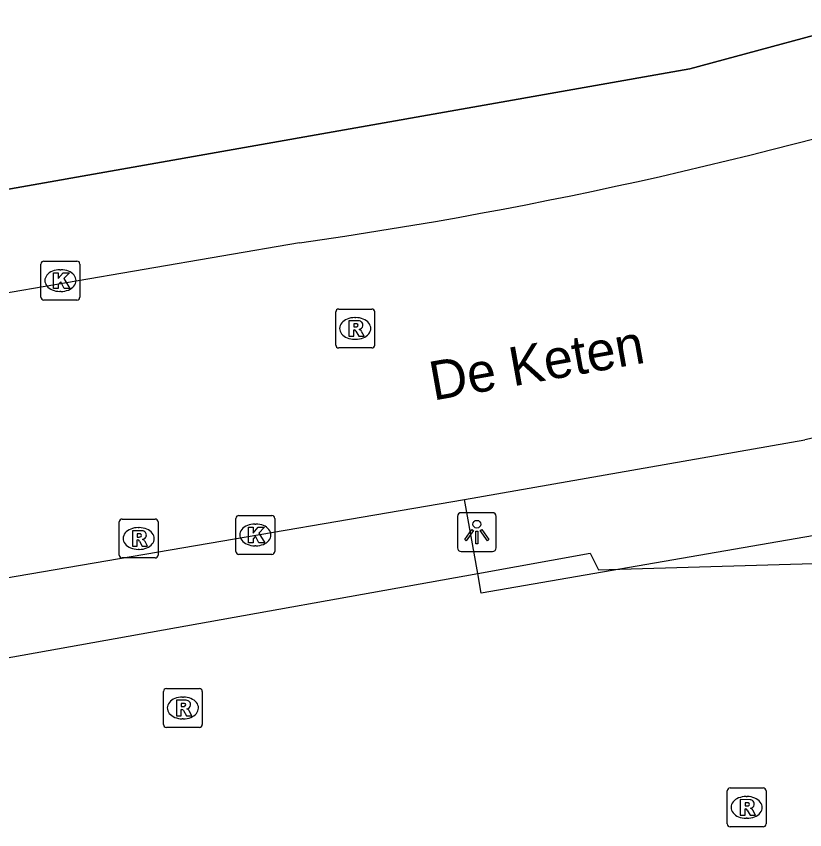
# Model space of a CAD drawing. Extents: x 156141 to 158132, y 385651 to 388399.
# Drawn here: x 156757.38 to 156777.67, y 386761.03 to 386781.96 of the extents above; entities that cross this region are included whole.
import ezdxf

# ---------------------------------------------------------------- set-up
doc = ezdxf.new("R2010")
doc.units = 0
for name, color, linetype in [('IMGEO_Berm_groen', 7, 'Continuous'), ('IMGEO_Hek', 7, 'Continuous'), ('IMGEO_Kolk', 7, 'Continuous'), ('IMGEO_Lichtpunt', 7, 'Continuous'), ('IMGEO_Openbare_ruimte_label', 7, 'Continuous'), ('IMGEO_Rijbaan_lokaal_gesloten', 7, 'Continuous'), ('IMGEO_Rijbaan_lokaal_open', 7, 'Continuous'), ('IMGEO_Rioolput', 7, 'Continuous')]:
    doc.layers.add(name, color=color, linetype=linetype)

msp = doc.modelspace()

# ---------------------------------------------------------------- linework, layer by layer
at = {"layer": 'IMGEO_Berm_groen'}
for points in [[(156779.733, 386781.96), (156774.709, 386780.609), (156754.356, 386777.018), (156753.838, 386777.245), (156753.33, 386777.099)], [(156746.853, 386762.833), (156751.247, 386764.398), (156769.252, 386767.626)]]:
    msp.add_lwpolyline(points, dxfattribs=at)
at = {"layer": 'IMGEO_Hek'}
for points in [[(156753.33, 386777.099), (156753.838, 386777.245), (156754.356, 386777.018), (156774.709, 386780.609), (156779.733, 386781.96)], [(156772.911, 386767.737), (156791.371, 386768.275), (156791.477, 386769.248)], [(156769.252, 386767.626), (156772.15, 386768.146), (156772.358, 386767.721), (156772.911, 386767.737)], [(156742.214, 386761.034), (156742.055, 386761.609), (156751.247, 386764.398), (156769.252, 386767.626)]]:
    msp.add_lwpolyline(points, dxfattribs=at)
at = {"layer": 'IMGEO_Kolk'}
for p, q in [((156758.011, 386774.735), (156758.011, 386775.587)), ((156758.086, 386775.661), (156758.938, 386775.661)), ((156759.012, 386775.587), (156759.012, 386774.735)), ((156758.499, 386775.441), (156758.524, 386775.441)), ((156758.522, 386774.881), (156758.497, 386774.881)), ((156758.938, 386774.661), (156758.086, 386774.661)), ((156763.029, 386768.192), (156763.029, 386769.044)), ((156763.104, 386769.118), (156763.956, 386769.118)), ((156764.03, 386769.044), (156764.03, 386768.192)), ((156763.517, 386768.898), (156763.542, 386768.898)), ((156763.54, 386768.338), (156763.515, 386768.338)), ((156763.956, 386768.118), (156763.104, 386768.118))]:
    msp.add_line(p, q, dxfattribs=at)
for points in [[(156758.011, 386774.735), (156758.011, 386775.587)], [(156758.086, 386775.661), (156758.938, 386775.661)], [(156759.012, 386775.587), (156759.012, 386774.735)], [(156758.332, 386775.361), (156758.455, 386775.361), (156758.455, 386775.21), (156758.585, 386775.361), (156758.749, 386775.361), (156758.603, 386775.21), (156758.756, 386774.961), (156758.604, 386774.961), (156758.519, 386775.125), (156758.455, 386775.058), (156758.455, 386774.961), (156758.332, 386774.961), (156758.332, 386775.361)], [(156758.938, 386774.661), (156758.086, 386774.661)], [(156763.029, 386768.192), (156763.029, 386769.044)], [(156763.104, 386769.118), (156763.956, 386769.118)], [(156764.03, 386769.044), (156764.03, 386768.192)], [(156763.35, 386768.818), (156763.473, 386768.818), (156763.473, 386768.667), (156763.603, 386768.818), (156763.767, 386768.818), (156763.621, 386768.667), (156763.774, 386768.418), (156763.622, 386768.418), (156763.537, 386768.582), (156763.473, 386768.515), (156763.473, 386768.418), (156763.35, 386768.418), (156763.35, 386768.818)], [(156763.956, 386768.118), (156763.104, 386768.118)]]:
    msp.add_lwpolyline(points, dxfattribs=at)
for centre, start, end in [((156758.088, 386775.585), 91.552, 178.448), ((156758.088, 386775.585), 91.552, 178.448), ((156758.936, 386775.585), 1.552, 88.448), ((156758.936, 386775.585), 1.552, 88.448), ((156758.088, 386774.737), 181.552, 268.448), ((156758.088, 386774.737), 181.552, 268.448), ((156758.936, 386774.737), 271.552, 358.448), ((156758.936, 386774.737), 271.552, 358.448), ((156763.106, 386769.042), 91.552, 178.448), ((156763.106, 386769.042), 91.552, 178.448), ((156763.954, 386769.042), 1.552, 88.448), ((156763.954, 386769.042), 1.552, 88.448), ((156763.106, 386768.194), 181.552, 268.448), ((156763.106, 386768.194), 181.552, 268.448), ((156763.954, 386768.194), 271.552, 358.448), ((156763.954, 386768.194), 271.552, 358.448)]:
    msp.add_arc(centre, 0.0765, start, end, dxfattribs=at)
for centre, major_axis, ratio, start_param, end_param in [((156758.498, 386775.161), (-0.387, 0.002), 0.722429, 4.712389, 7.853982), ((156758.523, 386775.161), (-0.39, 0.002), 0.717154, 1.570796, 4.712389), ((156763.516, 386768.618), (-0.387, 0.002), 0.722429, 4.712389, 7.853982), ((156763.541, 386768.618), (-0.39, 0.002), 0.717154, 1.570796, 4.712389)]:
    msp.add_ellipse(centre, major_axis=major_axis, ratio=ratio, start_param=start_param, end_param=end_param, dxfattribs=at)
at = {"layer": 'IMGEO_Lichtpunt'}
for p, q in [((156769.633, 386769.19), (156768.825, 386769.19)), ((156769.633, 386769.19), (156768.825, 386769.19)), ((156768.731, 386769.095), (156768.731, 386768.288)), ((156768.731, 386769.095), (156768.731, 386768.288)), ((156769.727, 386768.288), (156769.727, 386769.095)), ((156769.727, 386768.288), (156769.727, 386769.095)), ((156768.825, 386768.194), (156769.633, 386768.194)), ((156768.825, 386768.194), (156769.633, 386768.194))]:
    msp.add_line(p, q, dxfattribs=at)
for points in [[(156769.105, 386768.759), (156769.144, 386768.731), (156768.956, 386768.469), (156768.918, 386768.496), (156769.105, 386768.759)], [(156769.207, 386768.711), (156769.254, 386768.711), (156769.254, 386768.389), (156769.207, 386768.389), (156769.207, 386768.711)], [(156769.317, 386768.731), (156769.355, 386768.758), (156769.542, 386768.496), (156769.503, 386768.468), (156769.317, 386768.731)]]:
    msp.add_lwpolyline(points, dxfattribs=at)
msp.add_circle((156769.23, 386768.893), 0.0994, dxfattribs=at)
for centre, start, end in [((156768.825, 386769.095), 90, 180), ((156768.825, 386769.095), 90, 180), ((156769.633, 386769.095), 0, 90), ((156769.633, 386769.095), 0, 90), ((156768.825, 386768.288), 180, 270), ((156768.825, 386768.288), 180, 270), ((156769.633, 386768.288), 270, 0), ((156769.633, 386768.288), 270, 360)]:
    msp.add_arc(centre, 0.0946, start, end, dxfattribs=at)
at = {"layer": 'IMGEO_Rijbaan_lokaal_gesloten'}
for points in [[(156764.664, 386776.13), (156756.662, 386774.763)], [(156768.912, 386769.526), (156777.67, 386771.065)], [(156752.445, 386766.717), (156768.912, 386769.526)]]:
    msp.add_lwpolyline(points, dxfattribs=at)
for centre, radius, start, end in [((156747.876, 386893.238), 118.306, 278.15806, 287.31166), ((156786.147, 386732.523), 39.463, 78.5072, 102.4045)]:
    msp.add_arc(centre, radius, start, end, dxfattribs=at)
at = {"layer": 'IMGEO_Rijbaan_lokaal_open'}
for points in [[(156769.252, 386767.626), (156768.912, 386769.526)], [(156778.117, 386768.64), (156772.911, 386767.737)], [(156769.252, 386767.626), (156772.15, 386768.146), (156772.358, 386767.721), (156772.911, 386767.737)], [(156772.911, 386767.737), (156769.343, 386767.119), (156769.252, 386767.626)]]:
    msp.add_lwpolyline(points, dxfattribs=at)
at = {"layer": 'IMGEO_Rioolput'}
for p, q in [((156765.674, 386774.429), (156766.526, 386774.429)), ((156765.599, 386773.503), (156765.599, 386774.355)), ((156766.6, 386774.355), (156766.6, 386773.503)), ((156766.087, 386774.209), (156766.112, 386774.209)), ((156766.11, 386773.649), (156766.085, 386773.649)), ((156766.526, 386773.429), (156765.674, 386773.429)), ((156760.102, 386769.026), (156760.954, 386769.026)), ((156760.027, 386768.1), (156760.027, 386768.952)), ((156760.515, 386768.806), (156760.54, 386768.806)), ((156761.028, 386768.952), (156761.028, 386768.1)), ((156760.538, 386768.246), (156760.513, 386768.246)), ((156760.954, 386768.026), (156760.102, 386768.026)), ((156761.163, 386763.74), (156761.163, 386764.592)), ((156761.238, 386764.666), (156762.09, 386764.666)), ((156762.164, 386764.592), (156762.164, 386763.74)), ((156761.651, 386764.446), (156761.676, 386764.446)), ((156761.674, 386763.886), (156761.649, 386763.886)), ((156762.09, 386763.666), (156761.238, 386763.666)), ((156775.748, 386762.108), (156776.6, 386762.108)), ((156775.673, 386761.182), (156775.673, 386762.034)), ((156776.161, 386761.888), (156776.186, 386761.888)), ((156776.674, 386762.034), (156776.674, 386761.182)), ((156776.184, 386761.328), (156776.159, 386761.328)), ((156776.6, 386761.108), (156775.748, 386761.108))]:
    msp.add_line(p, q, dxfattribs=at)
for points in [[(156765.674, 386774.429), (156766.526, 386774.429)], [(156765.599, 386773.503), (156765.599, 386774.355)], [(156766.6, 386774.355), (156766.6, 386773.503)], [(156766.188, 386774.127), (156765.936, 386774.129), (156765.936, 386773.729)], [(156766.114, 386774.048), (156766.06, 386774.048), (156766.06, 386773.967)], [(156765.936, 386773.729), (156766.06, 386773.729), (156766.06, 386773.891), (156766.071, 386773.891)], [(156766.06, 386773.967), (156766.112, 386773.967)], [(156766.118, 386773.862), (156766.189, 386773.729), (156766.329, 386773.729), (156766.264, 386773.855)], [(156766.526, 386773.429), (156765.674, 386773.429)], [(156760.102, 386769.026), (156760.954, 386769.026)], [(156760.027, 386768.1), (156760.027, 386768.952)], [(156761.028, 386768.952), (156761.028, 386768.1)], [(156760.616, 386768.724), (156760.364, 386768.726), (156760.364, 386768.326)], [(156760.542, 386768.645), (156760.488, 386768.645), (156760.488, 386768.564)], [(156760.488, 386768.564), (156760.54, 386768.564)], [(156760.364, 386768.326), (156760.488, 386768.326), (156760.488, 386768.488), (156760.499, 386768.488)], [(156760.546, 386768.459), (156760.617, 386768.326), (156760.757, 386768.326), (156760.692, 386768.452)], [(156760.954, 386768.026), (156760.102, 386768.026)], [(156761.163, 386763.74), (156761.163, 386764.592)], [(156761.238, 386764.666), (156762.09, 386764.666)], [(156762.164, 386764.592), (156762.164, 386763.74)], [(156761.752, 386764.364), (156761.5, 386764.366), (156761.5, 386763.966)], [(156761.678, 386764.285), (156761.624, 386764.285), (156761.624, 386764.204)], [(156761.624, 386764.204), (156761.676, 386764.204)], [(156761.5, 386763.966), (156761.624, 386763.966), (156761.624, 386764.128), (156761.635, 386764.128)], [(156761.682, 386764.099), (156761.753, 386763.966), (156761.893, 386763.966), (156761.828, 386764.092)], [(156762.09, 386763.666), (156761.238, 386763.666)], [(156775.748, 386762.108), (156776.6, 386762.108)], [(156775.673, 386761.182), (156775.673, 386762.034)], [(156776.674, 386762.034), (156776.674, 386761.182)], [(156776.262, 386761.806), (156776.01, 386761.808), (156776.01, 386761.408)], [(156776.188, 386761.727), (156776.134, 386761.727), (156776.134, 386761.646)], [(156776.01, 386761.408), (156776.134, 386761.408), (156776.134, 386761.57), (156776.145, 386761.57)], [(156776.134, 386761.646), (156776.186, 386761.646)], [(156776.192, 386761.541), (156776.263, 386761.408), (156776.403, 386761.408), (156776.338, 386761.534)], [(156776.6, 386761.108), (156775.748, 386761.108)]]:
    msp.add_lwpolyline(points, dxfattribs=at)
for centre, radius, start, end in [((156765.676, 386774.353), 0.0765, 91.552, 178.448), ((156765.676, 386774.353), 0.0765, 91.552, 178.448), ((156766.524, 386774.353), 0.0765, 1.552, 88.448), ((156766.524, 386774.353), 0.0765, 1.552, 88.448), ((156766.12, 386773.952), 0.0964, 77.0061, 93.1865), ((156766.134, 386774.009), 0.0378, 276.6634, 79.6772), ((156766.187, 386774.017), 0.109, 350.3612, 89.416), ((156766.07, 386773.838), 0.0533, 26.0293, 88.6989), ((156766.096, 386774.156), 0.19, 274.7715, 282.9687), ((156766.185, 386774.017), 0.112, 277.5842, 350.9817), ((156766.169, 386773.802), 0.108, 29.5134, 73.7905), ((156765.676, 386773.505), 0.0765, 181.552, 268.448), ((156765.676, 386773.505), 0.0765, 181.552, 268.448), ((156766.524, 386773.505), 0.0765, 271.552, 358.448), ((156766.524, 386773.505), 0.0765, 271.552, 358.448), ((156760.104, 386768.95), 0.0765, 91.552, 178.448), ((156760.104, 386768.95), 0.0765, 91.552, 178.448), ((156760.952, 386768.95), 0.0765, 1.552, 88.448), ((156760.952, 386768.95), 0.0765, 1.552, 88.448), ((156760.524, 386768.753), 0.19, 274.7715, 282.9687), ((156760.548, 386768.549), 0.0964, 77.0061, 93.1865), ((156760.562, 386768.606), 0.0378, 276.6634, 79.6772), ((156760.615, 386768.614), 0.109, 350.3612, 89.416), ((156760.613, 386768.614), 0.112, 277.5842, 350.9817), ((156760.498, 386768.435), 0.0533, 26.0293, 88.6989), ((156760.597, 386768.399), 0.108, 29.5134, 73.7905), ((156760.104, 386768.102), 0.0765, 181.552, 268.448), ((156760.104, 386768.102), 0.0765, 181.552, 268.448), ((156760.952, 386768.102), 0.0765, 271.552, 358.448), ((156760.952, 386768.102), 0.0765, 271.552, 358.448), ((156761.24, 386764.59), 0.0765, 91.552, 178.448), ((156761.24, 386764.59), 0.0765, 91.552, 178.448), ((156762.088, 386764.59), 0.0765, 1.552, 88.448), ((156762.088, 386764.59), 0.0765, 1.552, 88.448), ((156761.66, 386764.393), 0.19, 274.7715, 282.9687), ((156761.684, 386764.189), 0.0964, 77.0061, 93.1865), ((156761.698, 386764.246), 0.0378, 276.6634, 79.6772), ((156761.751, 386764.254), 0.109, 350.3612, 89.416), ((156761.749, 386764.254), 0.112, 277.5842, 350.9817), ((156761.634, 386764.075), 0.0533, 26.0293, 88.6989), ((156761.733, 386764.039), 0.108, 29.5134, 73.7905), ((156761.24, 386763.742), 0.0765, 181.552, 268.448), ((156761.24, 386763.742), 0.0765, 181.552, 268.448), ((156762.088, 386763.742), 0.0765, 271.552, 358.448), ((156762.088, 386763.742), 0.0765, 271.552, 358.448), ((156775.75, 386762.032), 0.0765, 91.552, 178.448), ((156775.75, 386762.032), 0.0765, 91.552, 178.448), ((156776.598, 386762.032), 0.0765, 1.552, 88.448), ((156776.598, 386762.032), 0.0765, 1.552, 88.448), ((156776.194, 386761.631), 0.0964, 77.0061, 93.1865), ((156776.208, 386761.688), 0.0378, 276.6634, 79.6772), ((156776.261, 386761.696), 0.109, 350.3612, 89.416), ((156776.259, 386761.696), 0.112, 277.5842, 350.9817), ((156776.144, 386761.517), 0.0533, 26.0293, 88.6989), ((156776.17, 386761.835), 0.19, 274.7715, 282.9687), ((156776.243, 386761.481), 0.108, 29.5134, 73.7905), ((156775.75, 386761.184), 0.0765, 181.552, 268.448), ((156775.75, 386761.184), 0.0765, 181.552, 268.448), ((156776.598, 386761.184), 0.0765, 271.552, 358.448), ((156776.598, 386761.184), 0.0765, 271.552, 358.448)]:
    msp.add_arc(centre, radius, start, end, dxfattribs=at)
for centre, major_axis, ratio, start_param, end_param in [((156766.086, 386773.929), (-0.387, 0.002), 0.722429, 4.712389, 7.853982), ((156766.111, 386773.929), (-0.39, 0.002), 0.717154, 1.570796, 4.712389), ((156760.514, 386768.526), (-0.387, 0.002), 0.722429, 4.712389, 7.853982), ((156760.539, 386768.526), (-0.39, 0.002), 0.717154, 1.570796, 4.712389), ((156761.65, 386764.166), (-0.387, 0.002), 0.722429, 4.712389, 7.853982), ((156761.675, 386764.166), (-0.39, 0.002), 0.717154, 1.570796, 4.712389), ((156776.16, 386761.608), (-0.387, 0.002), 0.722429, 4.712389, 7.853982), ((156776.185, 386761.608), (-0.39, 0.002), 0.717154, 1.570796, 4.712389)]:
    msp.add_ellipse(centre, major_axis=major_axis, ratio=ratio, start_param=start_param, end_param=end_param, dxfattribs=at)

# ---------------------------------------------------------------- texts
at = {"layer": 'IMGEO_Openbare_ruimte_label'}
msp.add_text('De Keten', height=1, rotation=10.1408, dxfattribs=at).set_placement((156768.11, 386772.071))

doc.saveas('drawing.dxf')
